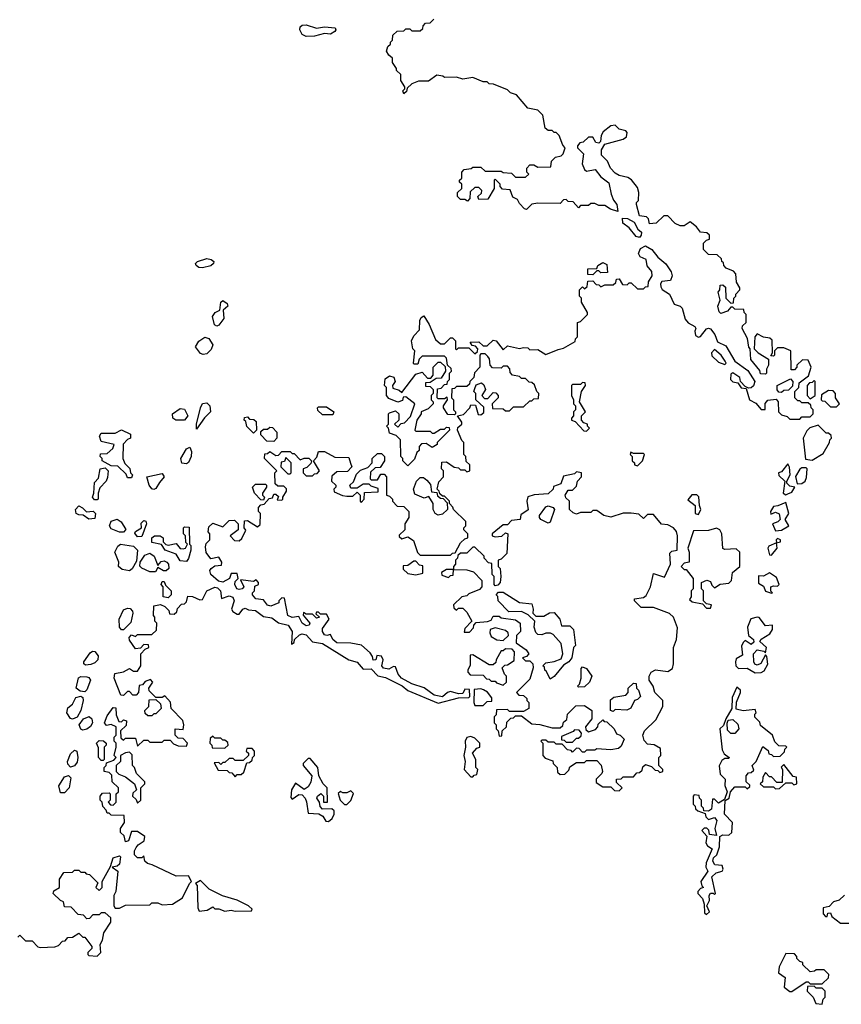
# Model space of a CAD drawing. Extents: x 2386423 to 2568864, y 578392 to 761999.
# Tile 432 of 454: x 2505724 to 2509769, y 720260 to 725105. Entities that reach past the tile are written whole.
import ezdxf

# ---------------------------------------------------------------- set-up
doc = ezdxf.new("R2010")
doc.units = 0

msp = doc.modelspace()

# ---------------------------------------------------------------- linework, layer by layer
at = {"layer": '0CON05XD'}
for points in [[(2509272.5, 723325), (2509270, 723345), (2509235, 723367.5), (2509225, 723360), (2509223.9, 723333.9), (2509235, 723323.3), (2509258.8, 723318.8), (2509275, 723293.3), (2509300, 723290), (2509316.7, 723235), (2509347.5, 723217.5), (2509375, 723186.2), (2509393.3, 723186.7), (2509393.8, 723216.2), (2509406.4, 723233.6), (2509447.5, 723237.5), (2509457.5, 723225), (2509458.8, 723175), (2509475, 723160), (2509501.7, 723151.7), (2509515, 723140), (2509565, 723140), (2509575, 723150), (2509615, 723150), (2509630, 723165), (2509630, 723185), (2509620, 723195), (2509618.3, 723208.3), (2509605, 723220), (2509575, 723220), (2509565, 723230), (2509555, 723230), (2509540, 723245), (2509540, 723275), (2509560, 723295), (2509561.7, 723318.3), (2509607, 723353), (2509620, 723395), (2509605, 723430), (2509578.3, 723431.7), (2509550, 723405), (2509550, 723395), (2509538.3, 723381.7), (2509521.7, 723381.7), (2509520, 723475), (2509485, 723490), (2509455, 723490), (2509440, 723475), (2509440, 723455), (2509435, 723450), (2509421.7, 723451.7), (2509430, 723465), (2509428.3, 723528.3), (2509417.5, 723537.5), (2509385, 723542.5), (2509355, 723560), (2509342.5, 723545), (2509340, 723485), (2509360, 723465), (2509410, 723435), (2509410, 723405), (2509400, 723385), (2509400, 723365), (2509395, 723360), (2509371.7, 723361.7), (2509368.3, 723378.3), (2509323, 723433), (2509320, 723485), (2509313, 723493), (2509307, 723537), (2509280, 723585), (2509281.7, 723598.3), (2509300, 723615), (2509300, 723655), (2509290, 723665), (2509288.3, 723678.3), (2509245, 723680), (2509235, 723690), (2509225, 723690), (2509208.8, 723671.2), (2509175, 723660), (2509167.5, 723667.5), (2509161.2, 723695), (2509172.5, 723725), (2509162.5, 723765), (2509170, 723775), (2509171.7, 723798.3), (2509185, 723800), (2509198.3, 723788.3), (2509200, 723735), (2509225, 723710), (2509238.3, 723711.7), (2509240, 723735), (2509250, 723745), (2509250, 723755), (2509270, 723775), (2509270, 723785), (2509253, 723813), (2509250, 723855), (2509238.3, 723868.3), (2509201.7, 723881.7), (2509190, 723895), (2509188.3, 723908.3), (2509180, 723915), (2509178.3, 723928.3), (2509158.3, 723948.3), (2509115, 723950), (2509090, 723975), (2509090, 724005), (2509105, 724020), (2509120, 724025), (2509120, 724045), (2509107, 724057), (2509075, 724060), (2509056.4, 724086.4), (2509025, 724110), (2508995, 724090), (2508975, 724090), (2508951.7, 724101.7), (2508915, 724140), (2508895, 724140), (2508857, 724103), (2508825, 724100), (2508820, 724125), (2508810, 724135), (2508775, 724140), (2508760, 724195), (2508760, 724205), (2508770, 724215), (2508772.5, 724255), (2508765, 724280), (2508736.4, 724316.4), (2508718.3, 724328.3), (2508675, 724338.8), (2508655, 724350), (2508633.3, 724375), (2508618.3, 724408.3), (2508588.3, 724438.3), (2508587.5, 724465), (2508605, 724492.5), (2508695, 724517.5), (2508711.7, 724528.3), (2508715, 724550), (2508707.5, 724557.5), (2508675.8, 724565.8), (2508655, 724586.7), (2508635, 724582.5), (2508597, 724553), (2508586.7, 724535), (2508583.9, 724506.1), (2508575, 724496.7), (2508560, 724500), (2508545, 724526.7), (2508525, 724527.5), (2508498.3, 724501.7), (2508481.7, 724498.3), (2508470, 724485), (2508470, 724475), (2508500, 724445), (2508492.5, 724395), (2508505, 724367.5), (2508515, 724360), (2508557.5, 724367.5), (2508585, 724331.4), (2508625, 724302.5), (2508636.4, 724246.4), (2508647.1, 724217.1), (2508663.8, 724195), (2508668.3, 724161.7), (2508632, 724172), (2508605, 724190), (2508575, 724190), (2508555, 724200), (2508535, 724200), (2508525, 724190), (2508485, 724190), (2508475, 724180), (2508448.3, 724208.3), (2508425, 724210), (2508415, 724220), (2508401.7, 724218.3), (2508385, 724200), (2508275, 724202.5), (2508245, 724197.5), (2508218.3, 724171.7), (2508210, 724175), (2508185, 724200), (2508175, 724220), (2508151.7, 724231.7), (2508138.3, 724268.3), (2508101.7, 724271.7), (2508090, 724285), (2508090, 724295), (2508065, 724320), (2508060, 724315), (2508060, 724275), (2508028.3, 724221.7), (2507985, 724220), (2507980, 724235), (2507998.3, 724251.7), (2508000, 724265), (2507985, 724280), (2507965, 724280), (2507941.7, 724258.3), (2507940, 724225), (2507928.3, 724211.7), (2507915, 724220), (2507895, 724220), (2507880, 724235), (2507880, 724255), (2507900, 724275), (2507900, 724295), (2507890, 724305), (2507890, 724315), (2507900, 724325), (2507900, 724355), (2507911.7, 724368.3), (2507947, 724373), (2507955, 724380), (2507995, 724380), (2508015, 724360), (2508095, 724360), (2508105, 724352.5), (2508145, 724350), (2508165, 724330), (2508215, 724330), (2508230, 724345), (2508220, 724355), (2508220, 724375), (2508235, 724390), (2508255, 724390), (2508275, 724380), (2508338.3, 724381.7), (2508341.7, 724408.3), (2508361.7, 724428.3), (2508390, 724435), (2508400, 724445), (2508410, 724475), (2508398.3, 724488.3), (2508380, 724535), (2508365, 724550), (2508355, 724550), (2508345, 724560), (2508325, 724560), (2508311.7, 724571.7), (2508300, 724635), (2508275, 724660), (2508225, 724670), (2508170, 724735), (2508140, 724745), (2508125, 724760), (2508057, 724787), (2508035, 724790), (2508025, 724800), (2508005, 724800), (2507955, 724820), (2507905, 724812.5), (2507875, 724822.5), (2507815, 724820), (2507807, 724827), (2507778.3, 724831.7), (2507737, 724803), (2507688.3, 724801.7), (2507655, 724790), (2507631.7, 724768.3), (2507628.3, 724751.7), (2507615, 724740), (2507610, 724755), (2507620, 724765), (2507620, 724775), (2507600, 724805), (2507600, 724835), (2507580, 724855), (2507580, 724865), (2507560, 724895), (2507560, 724915), (2507540.7, 724930.7), (2507530.7, 724950.7), (2507536.4, 724973.6), (2507550, 724985), (2507550, 724995), (2507560, 725005), (2507561.7, 725028.3), (2507581.7, 725048.3), (2507615, 725050), (2507625, 725060), (2507645, 725060), (2507655, 725050), (2507695, 725050), (2507708.3, 725061.7), (2507710, 725075), (2507721.7, 725088.3), (2507745, 725090), (2507763, 725107)], [(2507135, 725022.5), (2507115, 725032.5), (2507103.3, 725055), (2507105, 725070), (2507115, 725077.5), (2507135, 725080), (2507185, 725063.3), (2507225, 725070), (2507276.7, 725065), (2507280, 725055), (2507275, 725047.5), (2507255, 725033.8), (2507225, 725037.5), (2507175, 725023.3), (2507135, 725022.5)], [(2508775, 724033.3), (2508758.3, 724038.3), (2508725, 724080), (2508694, 724104), (2508691.7, 724128.3), (2508716.4, 724126.4), (2508749.5, 724109.5), (2508767.5, 724075), (2508785, 724060), (2508783.8, 724045), (2508775, 724033.3)], [(2507607.6, 721827.6), (2507635, 721804.3), (2507785, 721742.5), (2507885, 721767.5), (2507935, 721770), (2507940, 721775), (2507938.3, 721808.3), (2507915, 721810), (2507905, 721790), (2507885, 721787.5), (2507845, 721798.8), (2507830, 721795), (2507805, 721773.3), (2507765, 721781.9), (2507715, 721817.5), (2507655, 721836.9), (2507604.6, 721864.6), (2507587.5, 721885), (2507575, 721920), (2507565, 721922.5), (2507541.4, 721908.6), (2507515, 721914.3), (2507507.5, 721925), (2507513.3, 721955), (2507505, 721972.5), (2507483, 721977), (2507477.5, 721955), (2507465, 721954), (2507461.7, 721971.7), (2507449.3, 721989.3), (2507407, 722027), (2507355, 722036.7), (2507285, 722038.9), (2507265.7, 722055), (2507255, 722080), (2507235.7, 722074.3), (2507225, 722078.8), (2507214.2, 722095), (2507215, 722110), (2507247.5, 722155), (2507235, 722180), (2507205, 722180), (2507195, 722190), (2507185, 722190), (2507181.7, 722181.7), (2507200, 722165), (2507185, 722160), (2507165, 722180), (2507135, 722180), (2507121.7, 722188.3), (2507120, 722175), (2507153.3, 722135), (2507150, 722125), (2507135, 722122.9), (2507114.2, 722135), (2507098.8, 722168.8), (2507065, 722162.7), (2507043.9, 722173.9), (2507028.3, 722258.3), (2507015, 722260), (2507000, 722245), (2507000, 722235), (2506960.3, 722219.7), (2506944.7, 722224.7), (2506925, 722250), (2506887.5, 722255), (2506870, 722275), (2506870, 722285), (2506880, 722295), (2506881.7, 722318.3), (2506900, 722325), (2506900, 722335), (2506888.3, 722348.3), (2506875, 722340), (2506811.7, 722348.3), (2506827.5, 722315), (2506820, 722305), (2506805, 722300.8), (2506794, 722305), (2506783.8, 722325), (2506785, 722340), (2506800, 722355), (2506795, 722380), (2506765, 722380), (2506757.5, 722355), (2506725, 722336.9), (2506702.6, 722342.6), (2506665.7, 722375), (2506660, 722395), (2506666.1, 722403.9), (2506685, 722417.5), (2506718.3, 722421.7), (2506720, 722435), (2506705, 722460), (2506665, 722452.5), (2506643, 722483), (2506638.3, 722511.7), (2506643, 722527), (2506660, 722545), (2506660, 722575), (2506652.5, 722585), (2506655, 722610), (2506675, 722627.5), (2506725, 722610), (2506755, 722640), (2506781.7, 722641.7), (2506800, 722625), (2506800, 722595), (2506760, 722565), (2506781.7, 722541.7), (2506805, 722540), (2506818.3, 722551.7), (2506837, 722593), (2506830, 722605), (2506831.7, 722638.3), (2506845, 722640), (2506895, 722610), (2506908.3, 722621.7), (2506910, 722675), (2506900, 722685), (2506900, 722705), (2506911.7, 722718.3), (2506928.3, 722721.7), (2506951.7, 722748.3), (2506968.3, 722751.7), (2506975, 722770), (2506985, 722770), (2506998.3, 722758.3), (2506991.7, 722741.7), (2507015, 722740), (2507020, 722745), (2507020, 722755), (2507037.5, 722785), (2507037, 722797), (2507025, 722810), (2506995, 722810), (2506981.7, 722821.7), (2506980, 722875), (2506990, 722885), (2506930, 722945), (2506931.7, 722968.3), (2506945, 722970), (2506955, 722980), (2506985, 722960), (2506998.3, 722961.7), (2507015, 722980), (2507055, 722980), (2507065, 722970), (2507075, 722970), (2507105, 722940), (2507125, 722947.5), (2507147, 722947), (2507160, 722935), (2507158.3, 722921.7), (2507138.3, 722901.7), (2507120, 722895), (2507120, 722875), (2507135, 722860), (2507165, 722860), (2507175, 722870), (2507188.3, 722871.7), (2507200, 722885), (2507170, 722935), (2507187, 722953), (2507195, 722980), (2507225, 722980), (2507275, 722952.5), (2507345, 722950), (2507353, 722923), (2507360, 722905), (2507338.3, 722881.7), (2507285, 722880), (2507261.7, 722858.3), (2507260, 722835), (2507280, 722815), (2507280, 722805), (2507270, 722795), (2507271.7, 722781.7), (2507313, 722763), (2507335, 722760), (2507365, 722760), (2507385, 722780), (2507400, 722765), (2507400, 722735), (2507405, 722730), (2507420, 722745), (2507421.7, 722778.3), (2507488.3, 722781.7), (2507488.3, 722798.3), (2507455, 722810), (2507445, 722820), (2507415, 722820), (2507385, 722800), (2507355, 722800), (2507350, 722815), (2507368.3, 722831.7), (2507381.7, 722868.3), (2507401.7, 722888.3), (2507438.3, 722901.7), (2507460, 722925), (2507460, 722945), (2507485, 722970), (2507505, 722970), (2507520, 722955), (2507520, 722935), (2507498.3, 722901.7), (2507475, 722900), (2507451.7, 722878.3), (2507450, 722845), (2507455, 722840), (2507485, 722840), (2507501.7, 722868.3), (2507518.3, 722868.3), (2507530, 722855), (2507530, 722765), (2507545, 722760), (2507560, 722745), (2507560, 722735), (2507581.7, 722711.7), (2507615, 722710), (2507640, 722685), (2507640, 722655), (2507620, 722625), (2507620, 722595), (2507591.7, 722568.3), (2507591.7, 722561.7), (2507605, 722550), (2507635, 722560), (2507663, 722543), (2507683, 722483), (2507695, 722470), (2507845, 722470), (2507855, 722480), (2507868.3, 722481.7), (2507895, 722530), (2507915, 722550), (2507930, 722555), (2507930, 722575), (2507910, 722595), (2507910, 722605), (2507920, 722615), (2507920, 722635), (2507860, 722695), (2507857, 722707), (2507840, 722725), (2507840, 722735), (2507815, 722760), (2507805, 722760), (2507791.7, 722771.7), (2507790, 722785), (2507780, 722795), (2507788.3, 722831.7), (2507810, 722855), (2507810, 722885), (2507800, 722895), (2507801.7, 722928.3), (2507825, 722930), (2507863, 722903), (2507885, 722900), (2507895, 722890), (2507915, 722890), (2507925, 722880), (2507940, 722885), (2507940, 722915), (2507921.7, 722931.7), (2507920, 722955), (2507910, 722965), (2507910, 723025), (2507900, 723035), (2507880, 723085), (2507881.7, 723098.3), (2507900, 723115), (2507900, 723125), (2507880, 723155), (2507908.3, 723161.7), (2507940, 723195), (2507945, 723210), (2507968.3, 723208.3), (2507981.7, 723161.7), (2507995, 723160), (2508008.3, 723171.7), (2508008.3, 723198.3), (2507970, 723235), (2507970, 723265), (2507960, 723275), (2507965, 723290), (2507971.7, 723308.3), (2507997.5, 723317.5), (2508008.3, 723308.3), (2508017.5, 723285), (2508000, 723255), (2508011.7, 723241.7), (2508028.3, 723241.7), (2508055, 723270), (2508068.3, 723268.3), (2508080, 723255), (2508080, 723245), (2508050, 723215), (2508051.7, 723191.7), (2508105, 723190), (2508115, 723180), (2508135, 723180), (2508155, 723200), (2508205, 723200), (2508235, 723230), (2508245, 723230), (2508255, 723240), (2508278.3, 723241.7), (2508280, 723265), (2508270, 723275), (2508258.3, 723308.3), (2508245, 723320), (2508231.7, 723321.7), (2508215, 723340), (2508195, 723340), (2508185, 723350), (2508150, 723355), (2508138.3, 723368.3), (2508137, 723387), (2508125, 723400), (2508105, 723400), (2508095, 723390), (2508051.7, 723391.7), (2508040, 723405), (2508037, 723437), (2508028.3, 723448.3), (2508015, 723460), (2507995, 723460), (2507990, 723455), (2507990, 723395), (2507963, 723367), (2507960, 723345), (2507940, 723325), (2507938.3, 723311.7), (2507925, 723300), (2507875, 723300), (2507865, 723290), (2507851.7, 723288.3), (2507850, 723245), (2507860, 723235), (2507860, 723185), (2507870, 723175), (2507870, 723165), (2507865, 723160), (2507831.7, 723161.7), (2507810, 723195), (2507810, 723205), (2507830, 723235), (2507828.3, 723248.3), (2507815, 723240), (2507785, 723240), (2507780, 723245), (2507781.7, 723288.3), (2507798.3, 723291.7), (2507815, 723310), (2507828.3, 723311.7), (2507830, 723325), (2507840, 723335), (2507840, 723365), (2507850, 723375), (2507848.3, 723388.3), (2507830, 723405), (2507825, 723440), (2507815, 723450), (2507705, 723450), (2507690, 723435), (2507685, 723410), (2507665, 723410), (2507662.5, 723415), (2507670, 723475), (2507660, 723485), (2507652.5, 723525), (2507665, 723550), (2507691.7, 723578.3), (2507693.3, 723625), (2507700.7, 723639.3), (2507713, 723647), (2507740, 723605), (2507771.7, 723531.7), (2507795, 723510), (2507815, 723510), (2507845, 723540), (2507855, 723540), (2507870, 723525), (2507870, 723485), (2507875, 723480), (2507885, 723490), (2507935, 723490), (2507965, 723460), (2507978.3, 723471.7), (2507980, 723485), (2507968.3, 723498.3), (2507951.7, 723501.7), (2507941.7, 723518.3), (2507985, 723520), (2508005, 723500), (2508025, 723500), (2508055, 723527.5), (2508070, 723525), (2508105, 723480), (2508125, 723500), (2508185, 723487.5), (2508205, 723492.5), (2508225, 723490), (2508235, 723480), (2508275, 723482.5), (2508315, 723457.5), (2508375, 723482.5), (2508401.7, 723488.3), (2508458.3, 723521.7), (2508460, 723535), (2508470, 723545), (2508470, 723615), (2508485, 723620), (2508520, 723655), (2508520, 723665), (2508490, 723715), (2508490, 723735), (2508480, 723745), (2508480, 723775), (2508495, 723790), (2508505, 723780), (2508518.3, 723791.7), (2508521.7, 723818.3), (2508545, 723820), (2508561.7, 723801.7), (2508575, 723800), (2508585, 723790), (2508605, 723800), (2508645, 723800), (2508658.3, 723811.7), (2508661.7, 723828.3), (2508675, 723830), (2508691.7, 723801.7), (2508715, 723800), (2508725, 723810), (2508735, 723810), (2508765, 723780), (2508795, 723780), (2508805, 723790), (2508818.3, 723791.7), (2508820, 723815), (2508837.5, 723845), (2508836.4, 723866.4), (2508813, 723893), (2508807.5, 723925), (2508778.8, 723938.8), (2508770, 723955), (2508780.5, 723979.5), (2508805, 723992), (2508836, 723975), (2508865, 723936.7), (2508905, 723904), (2508930.8, 723865), (2508935.8, 723844.2), (2508928, 723822), (2508885, 723816.2), (2508878.8, 723805), (2508880, 723790), (2508887, 723777), (2508922.5, 723755), (2508946, 723706), (2508975, 723696), (2508985.6, 723685.6), (2509000.8, 723630.8), (2509015, 723613.3), (2509047.5, 723595), (2509052.5, 723585), (2509047, 723573), (2509050.7, 723550.7), (2509065, 723542.5), (2509075, 723546.7), (2509105, 723583.3), (2509115, 723587.5), (2509125, 723583.3), (2509145.8, 723555.8), (2509160, 723520), (2509200.5, 723500.5), (2509244.1, 723424.1), (2509308.8, 723378.8), (2509342.5, 723325), (2509336.1, 723303.9), (2509325, 723293.3), (2509312.5, 723292.5), (2509295, 723300), (2509272.5, 723325)], [(2506625, 723883.8), (2506606.1, 723886.1), (2506593.3, 723895), (2506590, 723905), (2506600, 723915), (2506645, 723929.4), (2506666.7, 723925), (2506680, 723915), (2506678.8, 723905), (2506665, 723893.8), (2506625, 723883.8)], [(2508545, 723850), (2508521.7, 723851.7), (2508521.7, 723878.3), (2508565, 723880), (2508570, 723895), (2508595, 723910), (2508615, 723900), (2508618.3, 723861.7), (2508585, 723860), (2508575, 723870), (2508565, 723870), (2508545, 723850)], [(2506695, 723597.5), (2506683.9, 723603.9), (2506673.3, 723645), (2506686.1, 723663.9), (2506710, 723675), (2506713.8, 723715), (2506725, 723723.3), (2506745, 723709.2), (2506749.4, 723695), (2506726.7, 723675), (2506730, 723635), (2506705, 723602.5), (2506695, 723597.5)], [(2506627, 723457), (2506615, 723462.5), (2506590, 723495), (2506607, 723523), (2506635, 723542.5), (2506655, 723536.7), (2506674.4, 723505), (2506667.7, 723482.3), (2506645, 723461.2), (2506627, 723457)], [(2509195, 723407.5), (2509202.5, 723415), (2509196.7, 723425), (2509176.7, 723455), (2509145, 723482.5), (2509130, 723465), (2509131.2, 723451.2), (2509165, 723420), (2509195, 723407.5)], [(2507635, 722910), (2507610, 722935), (2507610, 722945), (2507600, 722955), (2507598.3, 723038.3), (2507578.3, 723058.3), (2507545, 723070), (2507540, 723095), (2507530, 723105), (2507540, 723115), (2507540, 723165), (2507545, 723170), (2507575, 723180), (2507590, 723165), (2507590, 723135), (2507570, 723115), (2507585, 723100), (2507601.7, 723118.3), (2507618.3, 723121.7), (2507648.3, 723151.7), (2507670, 723215), (2507625, 723250), (2507611.7, 723248.3), (2507608.3, 723231.7), (2507585, 723222.5), (2507540.7, 723240.7), (2507530, 723255), (2507530, 723295), (2507520, 723305), (2507523, 723337), (2507545, 723352.5), (2507566.4, 723346.4), (2507572.5, 723325), (2507560, 723305), (2507561.7, 723291.7), (2507591.7, 723281.7), (2507605, 723270), (2507675, 723360), (2507705, 723370), (2507731.7, 723341.7), (2507748.3, 723341.7), (2507760, 723355), (2507760, 723395), (2507785, 723420), (2507795, 723420), (2507818.3, 723398.3), (2507820, 723375), (2507798.3, 723341.7), (2507775, 723340), (2507745, 723320), (2507721.7, 723318.3), (2507721.7, 723301.7), (2507745, 723300), (2507760, 723285), (2507760, 723265), (2507750, 723255), (2507750, 723235), (2507760, 723225), (2507760, 723215), (2507735, 723190), (2507700, 723175), (2507700, 723165), (2507680, 723135), (2507670, 723085), (2507675, 723080), (2507745, 723080), (2507755, 723070), (2507765, 723070), (2507795, 723090), (2507815, 723090), (2507825, 723100), (2507838.3, 723098.3), (2507840, 723085), (2507780, 723025), (2507780, 723015), (2507755, 723000), (2507725, 723020), (2507701.7, 723018.3), (2507690, 723005), (2507690, 722985), (2507680, 722975), (2507668.3, 722941.7), (2507635, 722910)], [(2508515, 723080), (2508530, 723095), (2508520, 723105), (2508520, 723115), (2508501.7, 723121.7), (2508490, 723135), (2508490, 723155), (2508510, 723175), (2508480, 723225), (2508490, 723275), (2508510, 723305), (2508508.3, 723318.3), (2508495, 723320), (2508485, 723310), (2508445, 723310), (2508440, 723305), (2508440, 723255), (2508450, 723235), (2508450, 723215), (2508460, 723205), (2508460, 723185), (2508450, 723175), (2508450, 723155), (2508440, 723145), (2508440, 723135), (2508458.3, 723128.3), (2508501.7, 723081.7), (2508515, 723080)], [(2509475, 723270), (2509461.7, 723271.7), (2509453, 723283), (2509452.5, 723305), (2509518.3, 723338.3), (2509530, 723325), (2509528.3, 723301.7), (2509508.3, 723281.7), (2509485, 723280), (2509475, 723270)], [(2509615, 723240), (2509640, 723255), (2509640, 723325), (2509635, 723330), (2509625, 723320), (2509611.7, 723318.3), (2509600, 723305), (2509600, 723255), (2509615, 723240)], [(2509745, 723200), (2509760, 723215), (2509740, 723245), (2509740, 723265), (2509728.3, 723278.3), (2509705, 723280), (2509671.7, 723258.3), (2509670, 723235), (2509675, 723230), (2509688.3, 723228.3), (2509715, 723200), (2509745, 723200)], [(2506595, 723090), (2506594.2, 723115), (2506614.6, 723195.4), (2506625, 723215.8), (2506645, 723220), (2506660, 723205), (2506663.3, 723175), (2506634, 723146), (2506595, 723090)], [(2506535, 723134.5), (2506492.5, 723135), (2506477.5, 723145), (2506476.7, 723165), (2506515, 723191.2), (2506535, 723188), (2506552.2, 723155), (2506535, 723134.5)], [(2507265, 723160), (2507215, 723160), (2507191.7, 723181.7), (2507190, 723195), (2507195, 723200), (2507235, 723200), (2507270, 723175), (2507265, 723160)], [(2506875, 723070), (2506843, 723103), (2506837.5, 723127.5), (2506830, 723135), (2506831.7, 723148.3), (2506845, 723150), (2506855, 723140), (2506877, 723137), (2506888.3, 723128.3), (2506890, 723085), (2506875, 723070)], [(2506275, 722850), (2506255, 722850), (2506248.3, 722868.3), (2506208.3, 722908.3), (2506175, 722910), (2506130, 722935), (2506130, 722945), (2506120, 722955), (2506121.7, 722968.3), (2506155, 722970), (2506182.5, 722995), (2506190, 723015), (2506125, 723030), (2506117.5, 723055), (2506125, 723070), (2506195, 723070), (2506225, 723087.5), (2506270, 723065), (2506270, 723045), (2506255, 723040), (2506233, 723017), (2506232.5, 722945), (2506241.7, 722921.7), (2506267, 722897), (2506270, 722875), (2506280, 722865), (2506275, 722850)], [(2506975, 723030), (2506941.7, 723031.7), (2506911.7, 723061.7), (2506911.7, 723078.3), (2506925, 723090), (2506945, 723090), (2506955, 723100), (2506968.3, 723098.3), (2506990, 723075), (2506990, 723045), (2506975, 723030)], [(2509625, 722937.5), (2509679.3, 722970.7), (2509710, 723025), (2509711.7, 723038.3), (2509720, 723045), (2509718.3, 723058.3), (2509705, 723070), (2509695, 723070), (2509655, 723110), (2509613.3, 723096.7), (2509598.8, 723081.2), (2509580.8, 723045), (2509593, 722943), (2509625, 722937.5)], [(2506545, 722918.8), (2506522.7, 722922.7), (2506517.8, 722945), (2506545, 722993.3), (2506561.7, 723001.7), (2506570.7, 722980.7), (2506568, 722955), (2506555, 722926.7), (2506545, 722918.8)], [(2508765, 722910), (2508790, 722935), (2508800, 722965), (2508795, 722970), (2508745, 722970), (2508732.5, 722977.5), (2508730, 722965), (2508740, 722955), (2508740, 722935), (2508750, 722925), (2508750, 722915), (2508765, 722910)], [(2507055, 722870), (2507060, 722875), (2507060, 722925), (2507035, 722950), (2507028.3, 722931.7), (2507011.7, 722928.3), (2507010, 722905), (2507045, 722870), (2507055, 722870)], [(2506105, 722742.5), (2506093, 722743), (2506082.5, 722755), (2506090, 722775), (2506093, 722827), (2506111.7, 722848.3), (2506120, 722895), (2506145, 722900), (2506160, 722885), (2506157, 722853), (2506150, 722835), (2506118.3, 722801.7), (2506110, 722775), (2506110, 722745), (2506105, 722742.5)], [(2508675, 721310), (2508690, 721325), (2508661.7, 721351.7), (2508661.7, 721368.3), (2508685, 721370), (2508695, 721380), (2508745, 721380), (2508761.7, 721398.3), (2508775, 721400), (2508788.3, 721411.7), (2508791.7, 721428.3), (2508805, 721440), (2508835, 721430), (2508851.7, 721411.7), (2508865, 721410), (2508875, 721400), (2508890, 721405), (2508890, 721415), (2508870, 721435), (2508870, 721475), (2508880, 721485), (2508878.3, 721518.3), (2508847, 721537), (2508815, 721540), (2508798.3, 721558.3), (2508792.5, 721585), (2508800, 721605), (2508855, 721660), (2508890, 721725), (2508890, 721755), (2508850, 721795), (2508842.5, 721825), (2508822.5, 721855), (2508822.5, 721875), (2508832.5, 721895), (2508853.6, 721906.4), (2508915, 721897.5), (2508938.3, 721911.7), (2508943.3, 721935), (2508942.5, 722015), (2508957.5, 722055), (2508961.7, 722111.7), (2508942.5, 722165), (2508923.6, 722183.6), (2508845, 722213.3), (2508783, 722213), (2508750, 722245), (2508750, 722255), (2508795, 722262.5), (2508808, 722272), (2508828.8, 722315), (2508845, 722380), (2508898.3, 722361.7), (2508927.5, 722425), (2508925, 722480), (2508935, 722490), (2508960, 722495), (2508962.5, 722565), (2508956.7, 722586.7), (2508942.5, 722605), (2508915, 722620), (2508883, 722623), (2508845, 722670), (2508815, 722670), (2508795, 722650), (2508771.7, 722671.7), (2508735, 722677.5), (2508695, 722677.5), (2508635, 722656.7), (2508600, 722665), (2508565, 722690), (2508545, 722690), (2508535, 722680), (2508485, 722680), (2508465, 722672.5), (2508448.3, 722678.3), (2508430, 722695), (2508430, 722735), (2508413, 722753), (2508410, 722765), (2508425, 722790), (2508445, 722790), (2508465, 722810), (2508470, 722835), (2508490, 722855), (2508490, 722875), (2508465, 722880), (2508455, 722870), (2508401.7, 722858.3), (2508388.3, 722821.7), (2508351.7, 722808.3), (2508350, 722795), (2508325, 722772.5), (2508257, 722767), (2508225, 722757.5), (2508220, 722735), (2508227, 722693), (2508191.7, 722668.3), (2508187.5, 722645), (2508145, 722640), (2508125, 722620), (2508105, 722620), (2508050, 722575), (2508050, 722565), (2508065, 722560), (2508097, 722563), (2508115, 722580), (2508127.5, 722575), (2508121.7, 722478.3), (2508095, 722450), (2508080, 722445), (2508080, 722415), (2508090, 722405), (2508092.5, 722365), (2508090, 722335), (2508078.3, 722321.7), (2508065, 722320), (2508060, 722325), (2508060, 722365), (2508050, 722375), (2508048.3, 722428.3), (2508031.7, 722431.7), (2508010, 722455), (2508010, 722465), (2507965, 722510), (2507955, 722510), (2507925, 722480), (2507895, 722480), (2507881.7, 722468.3), (2507880, 722455), (2507870, 722445), (2507870, 722425), (2507860, 722415), (2507860, 722400), (2507825, 722400), (2507800, 722385), (2507801.7, 722371.7), (2507835, 722360), (2507845, 722370), (2507858.3, 722371.7), (2507860, 722400), (2507925, 722397.5), (2507958.3, 722388.3), (2508000, 722345), (2508000, 722315), (2507988.3, 722301.7), (2507935, 722280), (2507925, 722270), (2507900, 722265), (2507860, 722225), (2507861.7, 722211.7), (2507875, 722200), (2507885, 722210), (2507905, 722210), (2507925, 722190), (2507950, 722145), (2507915, 722110), (2507911.7, 722091.7), (2507938.3, 722091.7), (2507958.3, 722111.7), (2507960, 722125), (2507971.7, 722138.3), (2508027, 722143), (2508045, 722150), (2508055, 722170), (2508085, 722170), (2508095, 722162.5), (2508165, 722152.5), (2508187.5, 722135), (2508190, 722095), (2508170, 722075), (2508168.3, 722038.3), (2508217.5, 722005), (2508230, 721985), (2508218.3, 721971.7), (2508200, 721965), (2508215, 721950), (2508235, 721950), (2508250, 721935), (2508252.5, 721915), (2508235, 721860), (2508170, 721795), (2508181.7, 721781.7), (2508205, 721780), (2508220, 721765), (2508220, 721755), (2508230, 721745), (2508230, 721715), (2508205, 721700), (2508135, 721700), (2508125, 721710), (2508071.7, 721708.3), (2508070, 721685), (2508060, 721675), (2508060, 721645), (2508070, 721635), (2508070, 721615), (2508080, 721605), (2508085, 721580), (2508098.3, 721581.7), (2508100, 721605), (2508120, 721625), (2508121.7, 721648.3), (2508141.7, 721668.3), (2508155, 721670), (2508165, 721680), (2508195, 721680), (2508245, 721640), (2508285, 721637.5), (2508345, 721620), (2508385, 721620), (2508398.3, 721631.7), (2508401.7, 721648.3), (2508418.3, 721661.7), (2508421.7, 721688.3), (2508461.7, 721728.3), (2508505, 721730), (2508540, 721705), (2508540, 721665), (2508510, 721625), (2508511.7, 721611.7), (2508525, 721600), (2508558.3, 721611.7), (2508570, 721625), (2508571.7, 721638.3), (2508595, 721660), (2508601.7, 721651.7), (2508615, 721650), (2508650, 721615), (2508661.7, 721591.7), (2508680, 721585), (2508700, 721565), (2508685, 721530), (2508671.7, 721518.3), (2508635, 721512.5), (2508565, 721517.5), (2508555, 721510), (2508515, 721510), (2508505, 721500), (2508495, 721500), (2508478.3, 721518.3), (2508465, 721520), (2508445, 721500), (2508438.3, 721508.3), (2508421.7, 721511.7), (2508395, 721540), (2508365, 721540), (2508355, 721550), (2508325, 721550), (2508315, 721560), (2508295, 721560), (2508290, 721555), (2508300, 721545), (2508300, 721485), (2508311.7, 721471.7), (2508348.3, 721458.3), (2508350, 721445), (2508370, 721425), (2508371.7, 721401.7), (2508385, 721390), (2508408.3, 721391.7), (2508428.3, 721411.7), (2508431.7, 721428.3), (2508465, 721450), (2508505, 721450), (2508515, 721460), (2508565, 721460), (2508587, 721437), (2508592.5, 721405), (2508590, 721395), (2508561.7, 721368.3), (2508561.7, 721351.7), (2508595, 721330), (2508635, 721330), (2508651.7, 721311.7), (2508675, 721310)], [(2509495, 722767.5), (2509505, 722772.5), (2509525, 722780), (2509540, 722805), (2509515, 722810), (2509500, 722825), (2509500, 722835), (2509517.5, 722865), (2509513, 722903), (2509505, 722920), (2509475, 722880), (2509460, 722875), (2509461.7, 722861.7), (2509490, 722835), (2509482.5, 722775), (2509495, 722767.5)], [(2509551.7, 722821.7), (2509575, 722822.5), (2509590, 722835), (2509597, 722853), (2509600, 722895), (2509595, 722900), (2509575, 722900), (2509565, 722892.5), (2509543, 722857), (2509551.7, 722821.7)], [(2506385, 722792.5), (2506375, 722796.2), (2506362, 722815), (2506350, 722855), (2506425, 722872), (2506435.7, 722855), (2506411.8, 722828.2), (2506395, 722797.5), (2506385, 722792.5)], [(2507785, 722667.5), (2507770, 722675), (2507760, 722695), (2507760, 722725), (2507738.3, 722758.3), (2507715, 722750), (2507670, 722770), (2507662.5, 722795), (2507677.5, 722835), (2507695, 722852.5), (2507711.7, 722851.7), (2507729.3, 722839.3), (2507747, 722817), (2507751.7, 722781.7), (2507778.3, 722778.3), (2507781.7, 722761.7), (2507795, 722750), (2507808.3, 722748.3), (2507828.3, 722728.3), (2507830, 722695), (2507805, 722672.5), (2507785, 722667.5)], [(2506925, 722740), (2506911.7, 722741.7), (2506880, 722775), (2506870, 722805), (2506885, 722820), (2506935, 722820), (2506940, 722815), (2506940, 722805), (2506920, 722775), (2506920, 722765), (2506930, 722755), (2506925, 722740)], [(2509065, 722670), (2509077.5, 722695), (2509070, 722715), (2509067, 722757), (2509057, 722767), (2509033, 722767), (2509013, 722743), (2509050, 722715), (2509050, 722675), (2509065, 722670)], [(2509445, 722590), (2509475, 722593.8), (2509510, 722615), (2509492.5, 722645), (2509510, 722675), (2509495, 722730), (2509457, 722713), (2509435, 722710), (2509420, 722685), (2509422.5, 722672.5), (2509445, 722682.5), (2509463.3, 722673.3), (2509467.5, 722645), (2509456.1, 722633.9), (2509430, 722625), (2509445, 722590)], [(2506065, 722646.9), (2506036.1, 722666.1), (2506015, 722668.1), (2506002.5, 722675), (2505998.8, 722695), (2506015, 722712.5), (2506033.6, 722703.6), (2506053.6, 722683.6), (2506085.9, 722685.9), (2506098, 722675), (2506095, 722651.2), (2506065, 722646.9)], [(2508325, 722627.5), (2508290, 722645), (2508282.5, 722655), (2508282.5, 722665), (2508315, 722707.5), (2508325, 722712.5), (2508350, 722705), (2508357.5, 722695), (2508335, 722632.5), (2508325, 722627.5)], [(2506215, 722582.7), (2506175, 722599.4), (2506166.7, 722615), (2506175, 722636.7), (2506205, 722646.7), (2506224.2, 722634.2), (2506246.4, 722596.4), (2506235, 722583.3), (2506215, 722582.7)], [(2506305, 722560), (2506291.7, 722578.3), (2506294.2, 722585.8), (2506323.3, 722605), (2506323, 722627), (2506335, 722640), (2506345, 722636.7), (2506348.8, 722625), (2506325, 722561.9), (2506305, 722560)], [(2506545, 722439.2), (2506515, 722442.5), (2506494.3, 722474.3), (2506441.2, 722495), (2506422.5, 722522.5), (2506375, 722532), (2506374.5, 722555.5), (2506387.5, 722565), (2506415.8, 722565.8), (2506430, 722555), (2506430, 722535), (2506443, 722523), (2506455, 722520), (2506495, 722527.5), (2506513.6, 722503.6), (2506529.3, 722500.7), (2506540, 722505), (2506550, 722525), (2506543, 722533), (2506540, 722565), (2506530, 722575), (2506530, 722605), (2506535, 722610), (2506558.3, 722608.3), (2506560, 722525), (2506567, 722517), (2506567.5, 722495), (2506555.6, 722454.4), (2506545, 722439.2)], [(2509125, 722210), (2509130, 722225), (2509105, 722230), (2509090, 722245), (2509090, 722295), (2509080, 722305), (2509080, 722335), (2509107, 722347), (2509125, 722340), (2509131.7, 722321.7), (2509145, 722310), (2509173, 722327), (2509215, 722332.5), (2509227.5, 722345), (2509232.5, 722385), (2509270, 722415), (2509270, 722485), (2509251.7, 722501.7), (2509195, 722497.5), (2509185, 722502.5), (2509180, 722575), (2509170, 722595), (2509155, 722602.5), (2509115, 722591.2), (2509040.7, 722589.3), (2509012.5, 722505), (2509020, 722485), (2509020, 722435), (2508995, 722430), (2508980, 722415), (2508995, 722400), (2509005, 722400), (2509040, 722355), (2509040, 722305), (2509030, 722295), (2509030, 722265), (2509021.7, 722251.7), (2509035, 722240), (2509085, 722230), (2509105, 722210), (2509125, 722210)], [(2509425, 722470), (2509452.5, 722505), (2509450, 722530), (2509470, 722535), (2509470, 722545), (2509455, 722552.5), (2509447.5, 722545), (2509450, 722530), (2509412.5, 722515), (2509406.7, 722505), (2509415, 722472.5), (2509425, 722470)], [(2506265, 722393.5), (2506229.2, 722399.2), (2506210, 722415), (2506212.5, 722435), (2506192.5, 722485), (2506207.5, 722515), (2506220, 722525), (2506285, 722514.5), (2506304.4, 722495), (2506298.7, 722441.3), (2506277.4, 722402.6), (2506265, 722393.5)], [(2506392.5, 722387.5), (2506365, 722387.5), (2506325.4, 722405.4), (2506316.4, 722416.4), (2506316.9, 722435), (2506340, 722470), (2506365, 722480), (2506386.7, 722465), (2506405, 722420), (2506420.7, 722439.3), (2506435, 722442.2), (2506449.4, 722435), (2506456.9, 722425), (2506458, 722405), (2506445, 722392.5), (2506433, 722393), (2506405, 722410), (2506392.5, 722387.5)], [(2507675, 722372.5), (2507708.3, 722381.7), (2507708.3, 722418.3), (2507691.7, 722421.7), (2507675, 722440), (2507665, 722440), (2507635, 722420), (2507611.7, 722418.3), (2507611.7, 722401.7), (2507635, 722380), (2507675, 722372.5)], [(2509425, 722282.5), (2509430, 722285), (2509422.5, 722292.5), (2509422.5, 722315), (2509435, 722320), (2509455, 722317.5), (2509462.5, 722325), (2509450, 722360), (2509415, 722382.5), (2509385, 722367.5), (2509361.7, 722368.3), (2509361.7, 722331.7), (2509385, 722317.5), (2509395, 722293.3), (2509425, 722282.5)], [(2505715, 720590), (2505725, 720600), (2505753, 720573), (2505785, 720572.5), (2505813.6, 720543.6), (2505825, 720540), (2505897, 720543), (2505915, 720550), (2505935, 720570), (2505948.3, 720571.7), (2505961.7, 720588.3), (2505985, 720590), (2506015, 720610), (2506035, 720590), (2506045, 720590), (2506080, 720545), (2506080, 720535), (2506060, 720515), (2506060, 720505), (2506065, 720500), (2506105, 720497.5), (2506123.3, 720515), (2506120, 720555), (2506132.5, 720575), (2506138.3, 720611.7), (2506172.5, 720665), (2506172.5, 720685), (2506145, 720710), (2506125, 720710), (2506115, 720700), (2506085, 720700), (2506068.3, 720681.7), (2506055, 720680), (2506038.3, 720698.3), (2506011.7, 720701.7), (2505978.3, 720738.3), (2505945, 720740), (2505940, 720765), (2505925, 720770), (2505890, 720805), (2505891.7, 720818.3), (2505920, 720835), (2505920, 720875), (2505941.7, 720908.3), (2505985, 720910), (2505995, 720920), (2506015, 720920), (2506025, 720910), (2506045, 720910), (2506051.7, 720901.7), (2506068.3, 720898.3), (2506108.3, 720858.3), (2506100, 720835), (2506115, 720820), (2506130, 720835), (2506130, 720865), (2506171.7, 720938.3), (2506185, 720980), (2506215, 720990), (2506220, 720985), (2506215, 720950), (2506205, 720940), (2506180, 720935), (2506207.5, 720915), (2506197.5, 720815), (2506187.5, 720795), (2506187.5, 720745), (2506195, 720732.5), (2506215, 720732.5), (2506245, 720747.5), (2506365, 720750), (2506375, 720760), (2506405, 720760), (2506425, 720750), (2506477, 720753), (2506526.4, 720783.6), (2506560, 720855), (2506570, 720865), (2506555, 720892.5), (2506495, 720890), (2506377, 720947), (2506353, 720953), (2506340, 720965), (2506335, 720990), (2506325, 720980), (2506305, 720980), (2506290, 720995), (2506290, 721015), (2506298.3, 721031.7), (2506307.5, 721045), (2506337.5, 721065), (2506340, 721085), (2506305, 721110), (2506275, 721110), (2506260, 721065), (2506245, 721060), (2506238.3, 721088.3), (2506220, 721105), (2506220, 721125), (2506240, 721155), (2506238.3, 721188.3), (2506175, 721190), (2506165, 721200), (2506155, 721200), (2506150, 721215), (2506133, 721233), (2506130, 721255), (2506120, 721265), (2506120, 721285), (2506131.7, 721298.3), (2506165, 721300), (2506170, 721295), (2506170, 721265), (2506160, 721255), (2506171.7, 721241.7), (2506185, 721240), (2506200, 721255), (2506200, 721295), (2506210, 721305), (2506210, 721325), (2506180, 721355), (2506178.3, 721388.3), (2506165, 721400), (2506140, 721405), (2506140, 721425), (2506150, 721435), (2506151.7, 721448.3), (2506188.3, 721461.7), (2506200, 721475), (2506190, 721485), (2506200, 721525), (2506200, 721545), (2506190, 721555), (2506190, 721575), (2506200, 721585), (2506200, 721625), (2506175, 721637.5), (2506151.7, 721631.7), (2506142.5, 721645), (2506155, 721680), (2506185, 721720), (2506198.3, 721718.3), (2506200, 721685), (2506211.7, 721651.7), (2506225, 721650), (2506235, 721660), (2506250, 721655), (2506248.3, 721631.7), (2506220, 721605), (2506221.7, 721571.7), (2506235, 721560), (2506245, 721570), (2506295, 721570), (2506305, 721530), (2506335, 721560), (2506355, 721560), (2506365, 721550), (2506425, 721550), (2506435, 721560), (2506465, 721560), (2506481.7, 721541.7), (2506505, 721532.5), (2506545, 721530), (2506550, 721545), (2506528.3, 721568.3), (2506505, 721570), (2506490, 721585), (2506490, 721615), (2506528.3, 721611.7), (2506532.5, 721635), (2506527, 721657), (2506470, 721715), (2506467, 721747), (2506438.3, 721778.3), (2506425, 721770), (2506395, 721770), (2506361.7, 721801.7), (2506360, 721815), (2506380, 721845), (2506368.3, 721858.3), (2506341.7, 721848.3), (2506328.3, 721831.7), (2506311.7, 721828.3), (2506310, 721795), (2506298.3, 721781.7), (2506281.7, 721781.7), (2506265, 721800), (2506255, 721800), (2506235, 721780), (2506221.7, 721781.7), (2506190, 721865), (2506193, 721887), (2506235, 721896.7), (2506265, 721912.5), (2506285, 721900), (2506305, 721900), (2506320, 721925), (2506320, 721985), (2506341.7, 722008.3), (2506360, 722015), (2506358.3, 722028.3), (2506335, 722030), (2506318.3, 722011.7), (2506295, 722010), (2506265, 722052.5), (2506262.5, 722065), (2506275, 722077.5), (2506295, 722070), (2506305, 722080), (2506375, 722080), (2506398.3, 722101.7), (2506400, 722135), (2506390, 722145), (2506390, 722165), (2506382.5, 722172.5), (2506385, 722220), (2506417.5, 722227.5), (2506438.3, 722218.3), (2506458.3, 722198.3), (2506461.7, 722181.7), (2506485, 722180), (2506498.3, 722191.7), (2506501.7, 722208.3), (2506521.7, 722228.3), (2506535, 722230), (2506545, 722240), (2506551.7, 722268.3), (2506575, 722267.5), (2506610.7, 722250.7), (2506625, 722252.5), (2506645.8, 722295), (2506685, 722312.9), (2506698.9, 722308.9), (2506712.2, 722295), (2506717.5, 722257.5), (2506755, 722270.5), (2506772.8, 722262.8), (2506780, 722245), (2506767.5, 722205), (2506773.6, 722193.6), (2506795, 722180), (2506805, 722180), (2506823.3, 722205), (2506835, 722208.8), (2506850.7, 722200.7), (2506885, 722198.1), (2506925, 722168.8), (2506965, 722161.9), (2506997.9, 722137.9), (2507045.3, 722125.3), (2507065.6, 722094.4), (2507061.7, 722031.7), (2507075, 722040), (2507077.5, 722055), (2507101.9, 722078.1), (2507115, 722082.3), (2507135, 722078.2), (2507165, 722043.3), (2507215.3, 722035.3), (2507345, 721955.7), (2507385, 721943.5), (2507415, 721908.8), (2507455, 721910.5), (2507486.8, 721876.8), (2507525, 721867.8), (2507607.6, 721827.6)], [(2506455, 722260), (2506430, 722265), (2506430, 722315), (2506420, 722325), (2506425, 722340), (2506435, 722340), (2506441.7, 722321.7), (2506470, 722295), (2506470, 722275), (2506455, 722260)], [(2508335, 721860), (2508318.3, 721898.3), (2508310, 721905), (2508308.3, 721918.3), (2508300, 721925), (2508315, 721940), (2508355, 721946.7), (2508389.3, 721960.7), (2508397.5, 721985), (2508390, 722035), (2508350, 722080), (2508337, 722087), (2508315, 722086.7), (2508295, 722077.5), (2508275, 722080), (2508265, 722090), (2508257.5, 722115), (2508260, 722145), (2508227, 722177), (2508195, 722192.5), (2508131.7, 722191.7), (2508080, 722245), (2508077.5, 722267.5), (2508070, 722275), (2508081.7, 722288.3), (2508105, 722287.5), (2508185, 722237.5), (2508245, 722230), (2508252.5, 722205), (2508250, 722185), (2508265, 722170), (2508305, 722170), (2508333, 722187), (2508355, 722187.5), (2508382.5, 722155), (2508391.7, 722121.7), (2508431.7, 722121.7), (2508450, 722105), (2508460, 722025), (2508450, 722015), (2508442.5, 721965), (2508427.5, 721945), (2508400.7, 721929.3), (2508355, 721872.5), (2508335, 721860)], [(2506225, 722102.5), (2506215.6, 722115.6), (2506214.4, 722155.6), (2506235, 722201.9), (2506255, 722209.5), (2506267.5, 722207.5), (2506280, 722195), (2506281.2, 722185), (2506271.2, 722138.8), (2506235, 722103.3), (2506225, 722102.5)], [(2509345, 721890.8), (2509375, 721892.5), (2509389.3, 721900.7), (2509407, 721933), (2509401.7, 721971.7), (2509395, 721980), (2509372.3, 721937.7), (2509355, 721928), (2509343.3, 721933.3), (2509337.5, 721945), (2509335.8, 721985), (2509355, 722004), (2509387.5, 721997.5), (2509395, 721990), (2509400, 722015), (2509367.5, 722045), (2509375, 722057.5), (2509416.4, 722083.6), (2509430, 722105), (2509430, 722125), (2509395, 722122.5), (2509365, 722163.3), (2509354.2, 722165.8), (2509323.6, 722156.4), (2509306.2, 722115), (2509312.5, 722075), (2509336.7, 722055), (2509337.7, 722042.3), (2509325, 722031.2), (2509295, 722050), (2509285, 722040), (2509277, 722023), (2509281.7, 721978.3), (2509250.7, 721959.3), (2509247.5, 721945), (2509250, 721925), (2509263, 721913), (2509305, 721914.4), (2509345, 721890.8)], [(2508105, 722050), (2508130, 722075), (2508128.3, 722088.3), (2508115, 722100), (2508065, 722112.5), (2508040, 722105), (2508038.3, 722088.3), (2508045, 722070), (2508073, 722053), (2508105, 722050)], [(2508105, 721830), (2508120, 721845), (2508120, 721875), (2508110, 721885), (2508100, 721915), (2508111.7, 721928.3), (2508125, 721930), (2508158.3, 721951.7), (2508160, 721995), (2508148.3, 722008.3), (2508115, 722010), (2508105, 722000), (2508095, 722000), (2508070, 721955), (2508068.3, 721941.7), (2508055, 721930), (2508035, 721930), (2507955, 721980), (2507941.7, 721978.3), (2507941.7, 721928.3), (2507930, 721905), (2507930, 721895), (2507941.7, 721881.7), (2508005, 721880), (2508021.7, 721861.7), (2508035, 721860), (2508045, 721850), (2508065, 721850), (2508071.7, 721841.7), (2508105, 721830)], [(2506048.3, 721928.3), (2506040, 721935), (2506040, 721945), (2506070.7, 721989.3), (2506083, 721997), (2506095, 721996.2), (2506110.8, 721975), (2506108.6, 721955), (2506095, 721940.8), (2506075, 721932), (2506048.3, 721928.3)], [(2508475, 721820), (2508470, 721825), (2508480, 721835), (2508487.5, 721865), (2508488.3, 721911.7), (2508495, 721920), (2508515, 721912.5), (2508540, 721875), (2508530, 721845), (2508505, 721822.5), (2508475, 721820)], [(2506045, 721797.5), (2506021.4, 721801.4), (2506002.5, 721815), (2506013.8, 721866.2), (2506025, 721872.5), (2506055, 721872), (2506065, 721868), (2506072.5, 721855), (2506055, 721806.7), (2506045, 721797.5)], [(2508005, 721730), (2508025, 721750), (2508048.3, 721751.7), (2508048.3, 721768.3), (2508026.4, 721796.4), (2508007, 721807), (2507995, 721812.5), (2507961.7, 721808.3), (2507960, 721745), (2507965, 721730), (2508005, 721730)], [(2508645, 721700), (2508632.5, 721705), (2508632.5, 721757.5), (2508648.3, 721771.7), (2508708.3, 721781.7), (2508720, 721795), (2508720, 721815), (2508745, 721840), (2508758.3, 721838.3), (2508760, 721815), (2508770, 721805), (2508780, 721775), (2508765, 721760), (2508750, 721755), (2508733, 721717), (2508713, 721707), (2508655, 721710), (2508645, 721700)], [(2509105, 720702.5), (2509120, 720715), (2509107.5, 720745), (2509119.3, 720770.7), (2509117.5, 720795), (2509125, 720807.5), (2509137.5, 720807.5), (2509145, 720800), (2509150, 720805), (2509132, 720888), (2509152.3, 720907.7), (2509182.5, 720915), (2509186.7, 720925), (2509183, 720943), (2509146.1, 720946.1), (2509136.2, 720965), (2509140, 720980), (2509156.7, 720995), (2509168.8, 721035), (2509170, 721085), (2509185, 721093.3), (2509215, 721092.5), (2509230, 721105), (2509233.3, 721155), (2509194, 721195), (2509197.5, 721262.5), (2509217.5, 721275), (2509222.5, 721305), (2509245, 721330), (2509295, 721330), (2509305, 721320), (2509318.3, 721331.7), (2509318.3, 721338.3), (2509300, 721355), (2509300, 721385), (2509311.7, 721398.3), (2509325, 721400), (2509338.3, 721411.7), (2509330, 721435), (2509350, 721455), (2509381.7, 721528.3), (2509408.3, 721508.3), (2509411.7, 721491.7), (2509425, 721490), (2509435, 721480), (2509468.3, 721481.7), (2509488.3, 721501.7), (2509490, 721515), (2509500, 721525), (2509495, 721530), (2509461.7, 721531.7), (2509441.7, 721551.7), (2509430, 721585), (2509371.7, 721631.7), (2509368.3, 721648.3), (2509343, 721673), (2509343, 721687), (2509350, 721695), (2509345, 721710), (2509286.1, 721703.9), (2509251.7, 721711.7), (2509253, 721747), (2509273.3, 721795), (2509272.5, 721805), (2509255, 721820), (2509230.7, 721769.3), (2509230, 721715), (2509200, 721665), (2509188.3, 721631.7), (2509170, 721615), (2509183, 721513), (2509191.7, 721491.7), (2509216.7, 721475), (2509215, 721470), (2509195, 721470), (2509180.7, 721459.3), (2509167, 721433), (2509173, 721393), (2509197.3, 721367.3), (2509196.2, 721336.2), (2509207.5, 721305), (2509193, 721267), (2509165, 721250), (2509145, 721270), (2509135, 721270), (2509130, 721220), (2509115, 721210), (2509091.7, 721211.7), (2509090, 721225), (2509080, 721235), (2509080, 721265), (2509070, 721275), (2509068.3, 721288.3), (2509045, 721290), (2509040, 721285), (2509040, 721245), (2509050, 721235), (2509051.7, 721221.7), (2509061.7, 721211.7), (2509098.3, 721198.3), (2509101.7, 721181.7), (2509115, 721170), (2509145, 721180), (2509156.2, 721165), (2509146.2, 721125), (2509155, 721090), (2509120, 721095), (2509117, 721117), (2509107, 721127), (2509093, 721127), (2509082.5, 721115), (2509107.5, 721087.5), (2509102.5, 721055), (2509110, 721040), (2509132.5, 721025), (2509103.6, 720956.4), (2509102.5, 720935), (2509112.5, 720915), (2509077.5, 720865), (2509082.5, 720842.5), (2509090, 720835), (2509075, 720830), (2509062.5, 720815), (2509062.5, 720805), (2509085, 720780), (2509093, 720753), (2509095, 720710), (2509105, 720702.5)], [(2505985, 721663.8), (2505975, 721666.7), (2505956.7, 721695), (2505961.2, 721718.8), (2505985, 721737.5), (2506000.8, 721769.2), (2506026.1, 721776.1), (2506035, 721770), (2506037.1, 721755), (2506025, 721706.2), (2506007.3, 721672.7), (2505985, 721663.8)], [(2506375, 721680), (2506355, 721680), (2506341.7, 721691.7), (2506340, 721705), (2506360, 721725), (2506361.7, 721758.3), (2506395, 721760), (2506418.3, 721738.3), (2506420, 721715), (2506395, 721690), (2506385, 721690), (2506375, 721680)], [(2506035, 721609.2), (2506025, 721614), (2506017.1, 721635), (2506039.2, 721665), (2506065.6, 721675.6), (2506080, 721665), (2506082, 721645), (2506073, 721627), (2506055, 721613.8), (2506035, 721609.2)], [(2509245, 721593.3), (2509225, 721593.3), (2509209.3, 721609.3), (2509207, 721643), (2509212.5, 721657.5), (2509235, 721661.2), (2509259.3, 721639.3), (2509263.8, 721615), (2509245, 721593.3)], [(2506735, 721520), (2506750, 721535), (2506748.3, 721548.3), (2506735, 721560), (2506725, 721560), (2506715, 721570), (2506685, 721570), (2506675, 721580), (2506661.7, 721568.3), (2506660, 721545), (2506670, 721535), (2506671.7, 721521.7), (2506735, 721520)], [(2507955, 721380), (2507961.7, 721388.3), (2507975, 721390), (2507980, 721415), (2507970, 721425), (2507970, 721465), (2507952.5, 721495), (2507975, 721520), (2507990, 721525), (2507990, 721545), (2507965, 721570), (2507945, 721577.5), (2507925, 721572.5), (2507916.7, 721555), (2507918.8, 721525), (2507910, 721485), (2507917.5, 721455), (2507912.5, 721415), (2507945, 721380), (2507955, 721380)], [(2508445, 721550), (2508465, 721570), (2508475, 721570), (2508488.3, 721581.7), (2508490, 721595), (2508478.3, 721608.3), (2508455, 721610), (2508448.3, 721601.7), (2508391.7, 721578.3), (2508391.7, 721561.7), (2508405, 721560), (2508415, 721550), (2508445, 721550)], [(2506135, 721460), (2506125, 721460), (2506112.5, 721475), (2506111.7, 721521.7), (2506102.5, 721545), (2506115, 721557.5), (2506137, 721557), (2506150, 721545), (2506150, 721535), (2506140, 721525), (2506140, 721465), (2506135, 721460)], [(2506785, 721380), (2506795, 721390), (2506815, 721390), (2506827, 721403), (2506841.7, 721448.3), (2506855, 721450), (2506868.3, 721461.7), (2506870, 721475), (2506880, 721485), (2506880, 721505), (2506868.3, 721518.3), (2506841.7, 721518.3), (2506840, 721505), (2506850, 721495), (2506850, 721485), (2506825, 721460), (2506785, 721460), (2506775, 721470), (2506755, 721470), (2506735, 721450), (2506725, 721450), (2506715, 721440), (2506705, 721450), (2506681.7, 721448.3), (2506701.7, 721411.7), (2506745, 721410), (2506755, 721400), (2506768.3, 721398.3), (2506785, 721380)], [(2505975, 721427.5), (2505961.8, 721441.8), (2505960, 721455), (2505975, 721492), (2505995, 721510), (2506005.9, 721505.9), (2506010.8, 721475), (2506008.1, 721451.9), (2505995, 721433.8), (2505975, 721427.5)], [(2506305, 721250), (2506320, 721265), (2506320, 721325), (2506340, 721345), (2506340, 721355), (2506300, 721395), (2506290, 721425), (2506280, 721435), (2506278.3, 721488.3), (2506265, 721500), (2506245, 721497.5), (2506220, 721485), (2506220, 721455), (2506200, 721435), (2506200, 721405), (2506213, 721393), (2506245, 721380), (2506290, 721345), (2506300, 721315), (2506281.7, 721298.3), (2506280, 721285), (2506298.3, 721268.3), (2506305, 721250)], [(2507245, 721160), (2507262.5, 721175), (2507272.5, 721195), (2507271.7, 721211.7), (2507261.7, 721221.7), (2507215, 721220), (2507203, 721233), (2507200, 721255), (2507187.5, 721275), (2507190, 721285), (2507207, 721297), (2507220, 721285), (2507220, 721255), (2507240, 721255), (2507237.5, 721325), (2507217.5, 721345), (2507197.5, 721385), (2507192.5, 721425), (2507155, 721470), (2507145, 721470), (2507120, 721445), (2507120, 721435), (2507162.5, 721385), (2507157.7, 721352.3), (2507145, 721330), (2507125, 721317.5), (2507081.7, 721348.3), (2507062.5, 721315), (2507058.3, 721278.3), (2507065, 721270), (2507098.3, 721291.7), (2507115, 721290), (2507130, 721275), (2507137, 721257), (2507145, 721200), (2507197, 721197), (2507216.4, 721186.4), (2507231.7, 721161.7), (2507245, 721160)], [(2509445, 721320), (2509465, 721322.5), (2509495, 721350), (2509525, 721350), (2509535, 721340), (2509550, 721345), (2509548.3, 721378.3), (2509531.7, 721381.7), (2509485, 721440), (2509472.5, 721427.5), (2509480, 721415), (2509478.3, 721351.7), (2509451.7, 721351.7), (2509425, 721380), (2509415, 721380), (2509395, 721400), (2509383, 721377), (2509380, 721355), (2509370, 721345), (2509385, 721330), (2509435, 721330), (2509445, 721320)], [(2505945, 721300), (2505925, 721300), (2505916.9, 721335), (2505945, 721380), (2505965, 721386.2), (2505976.2, 721375), (2505968, 721325), (2505945, 721300)], [(2507335, 721243.3), (2507355, 721262.5), (2507367, 721297), (2507355, 721310), (2507335, 721300), (2507315, 721300), (2507303, 721307), (2507292.5, 721297.5), (2507302.5, 721265), (2507323.9, 721243.9), (2507335, 721243.3)], [(2506785, 720717.5), (2506865, 720720), (2506868.3, 720728.3), (2506850, 720745), (2506795, 720772.5), (2506723, 720793), (2506656.4, 720826.4), (2506615, 720870), (2506590, 720855), (2506597.5, 720845), (2506601.2, 720735), (2506608.3, 720718.3), (2506647, 720723), (2506675, 720740), (2506685, 720730), (2506705, 720730), (2506735, 720717.5), (2506765, 720722.5), (2506785, 720717.5)], [(2509785, 720796.7), (2509758.3, 720771.7), (2509730, 720765), (2509708.3, 720741.7), (2509680, 720735), (2509680, 720705), (2509691.7, 720691.7), (2509698.3, 720691.7), (2509701.7, 720708.3), (2509715, 720710), (2509721.7, 720691.7), (2509765, 720660), (2509835, 720660)], [(2509525, 720322.5), (2509595, 720370), (2509605, 720370), (2509615, 720360), (2509675, 720360), (2509705, 720390), (2509707, 720407), (2509685, 720430), (2509645, 720430), (2509637, 720423), (2509615, 720420), (2509580, 720455), (2509580, 720465), (2509565, 720470), (2509550, 720485), (2509550, 720495), (2509538.3, 720508.3), (2509495, 720510), (2509462.5, 720445), (2509460, 720415), (2509491.7, 720391.7), (2509487.5, 720345), (2509515, 720322.5), (2509525, 720322.5)], [(2509675, 720260), (2509680, 720285), (2509690, 720295), (2509690, 720325), (2509675, 720340), (2509645, 720340), (2509635, 720350), (2509601.7, 720348.3), (2509600, 720325), (2509630, 720295), (2509643.6, 720263.6), (2509675, 720260)]]:
    msp.add_lwpolyline(points, dxfattribs=at)

doc.saveas('drawing.dxf')
